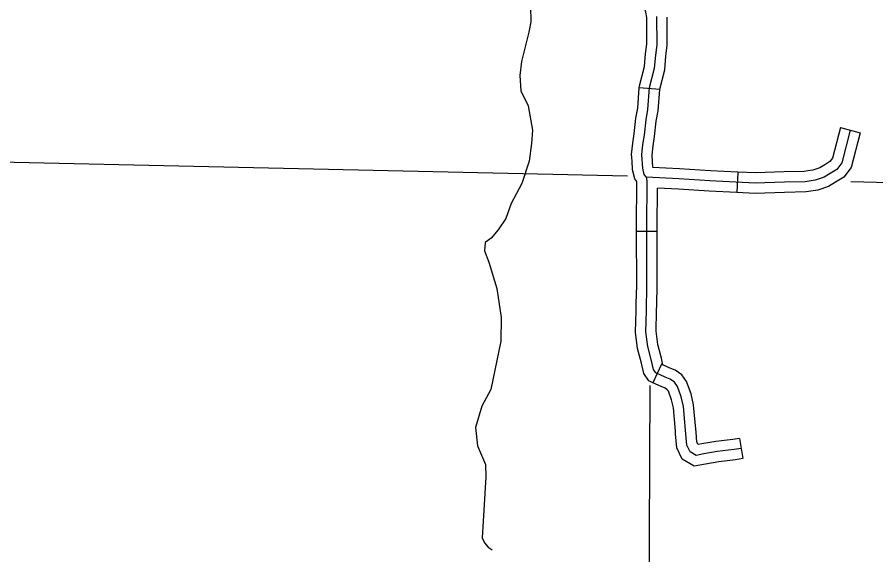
# Model space of a CAD drawing. Extents: x 0 to 3171, y 0 to 2059.
# Drawn here: x 1682.3 to 1787, y 804.5 to 870 of the extents above; entities that cross this region are included whole.
import ezdxf

# ---------------------------------------------------------------- set-up
doc = ezdxf.new("R2010")
doc.units = 0
for name, color, linetype in [('Level 35', 7, 'Continuous'), ('Level 45', 7, 'Continuous'), ('Level 5', 7, 'Continuous')]:
    doc.layers.add(name, color=color, linetype=linetype)

msp = doc.modelspace()

# ---------------------------------------------------------------- linework, layer by layer
at = {"layer": 'Level 35'}
msp.add_lwpolyline([(1744.88, 871.27), (1744.9, 869.41), (1744.66, 868.15), (1743.77, 864.56), (1743.59, 862.86), (1743.69, 860.99), (1744.58, 859.19), (1745.12, 856.22), (1745.01, 854.57), (1744.71, 852.42), (1743.83, 849.69), (1742.53, 847.26), (1741.86, 845.46), (1740.95, 844.05), (1740.06, 843.06), (1739.35, 842.53), (1739.25, 841.51), (1739.78, 840.12), (1740.78, 836.93), (1741.29, 833.37), (1741.26, 830.48), (1740.03, 824.6), (1738.95, 822.56), (1738.16, 819.97), (1738.39, 817.74), (1739.37, 815.48), (1739.44, 813.96), (1738.99, 806.54), (1739.28, 805.9), (1739.73, 805.38), (1740.21, 805.05)], dxfattribs=at)
at = {"layer": 'Level 45'}
for p, q in [((1760.63, 861.18), (1758.13, 861.36)), ((1782.66, 856.54), (1785.08, 855.9)), ((1770.16, 851.1), (1770.03, 848.61)), ((1760.3, 843.86), (1757.8, 843.85)), ((1760.83, 827.69), (1759.8, 825.41)), ((1770.34, 818.64), (1770.76, 816.18))]:
    msp.add_line(p, q, dxfattribs=at)
for points in [[(1759.04, 869.95), (1758.92, 870.58), (1758.71, 871.41), (1757.86, 873.22), (1756.65, 876.41), (1756.29, 878.11), (1756.29, 878.2)], [(1758.13, 861.36), (1758.15, 861.61), (1758.76, 863.97), (1758.9, 865.49), (1759.05, 866.7), (1759.04, 869.97)], [(1770.55, 817.41), (1769.71, 817.27), (1767.64, 817.04), (1766, 816.75), (1765.07, 816.57), (1764.33, 817.01), (1763.94, 817.83), (1763.79, 819.65), (1763.52, 822.54), (1763.26, 823.72), (1762.79, 824.98), (1762.44, 825.48), (1761.9, 825.85), (1761.29, 826.11), (1760.14, 826.63), (1759.86, 827.05), (1759.62, 828.11), (1759.16, 829.83), (1758.93, 831.63), (1759, 834.17), (1759.07, 837.27), (1759.05, 844.42), (1759.1, 850.02), (1759, 850.46), (1758.74, 850.82), (1758.56, 851.57), (1758.45, 853.2), (1758.59, 854.47), (1758.76, 855.6), (1758.96, 857.48), (1759.2, 858.73), (1759.39, 861.41), (1760, 863.76), (1760.14, 865.35), (1760.3, 866.62), (1760.29, 870.07)], [(1760.63, 861.18), (1760.63, 861.21), (1761.24, 863.54), (1761.38, 865.22), (1761.55, 866.55), (1761.54, 869.98)], [(1757.25, 852.45), (1757.2, 853.23), (1757.35, 854.63), (1757.52, 855.75), (1757.72, 857.67), (1757.96, 858.9), (1758.13, 861.36)], [(1759.8, 851.67), (1759.71, 853.17), (1759.83, 854.31), (1760, 855.44), (1760.19, 857.3), (1760.44, 858.57), (1760.63, 861.18)], [(1782.66, 856.54), (1781.68, 852.79), (1781.36, 852.37), (1780.78, 852), (1780.16, 851.63), (1779.28, 851.33), (1778.69, 851.24)], [(1783.87, 856.22), (1782.83, 852.23), (1782.22, 851.43), (1781.43, 850.93), (1780.68, 850.49), (1779.59, 850.11), (1778.37, 849.92), (1775.83, 849.88), (1772.28, 849.75), (1766.74, 850.02), (1762.98, 850.26), (1759, 850.46)], [(1785.08, 855.9), (1783.97, 851.67), (1783.07, 850.49), (1782.08, 849.87), (1781.21, 849.35), (1779.89, 848.89), (1779.07, 848.77)], [(1757.8, 843.85), (1757.8, 844.42), (1757.85, 849.89), (1757.83, 849.94), (1757.59, 850.28), (1757.32, 851.37), (1757.25, 852.45)], [(1761.37, 851.59), (1759.8, 851.67)], [(1770.16, 851.1), (1766.81, 851.27), (1763.05, 851.5), (1761.37, 851.59)], [(1778.69, 851.24), (1778.26, 851.17), (1775.8, 851.13), (1772.29, 851), (1770.16, 851.1)], [(1760.3, 843.86), (1760.3, 844.41), (1760.34, 849.14)], [(1770.03, 848.61), (1766.67, 848.77), (1762.91, 849.01), (1760.34, 849.14)], [(1779.07, 848.77), (1778.47, 848.68), (1775.86, 848.63), (1772.28, 848.5), (1770.03, 848.61)], [(1757.77, 835.08), (1757.82, 837.28), (1757.8, 843.85)], [(1760.27, 835.02), (1760.32, 837.25), (1760.3, 843.86)], [(1759.8, 825.41), (1759.3, 825.64), (1758.69, 826.55), (1758.41, 827.81), (1757.94, 829.59), (1757.68, 831.57), (1757.75, 834.2), (1757.77, 835.08)], [(1761.02, 827.61), (1760.84, 828.4), (1760.39, 830.07), (1760.18, 831.69), (1760.25, 834.14), (1760.27, 835.02)], [(1765.06, 819.41), (1765.03, 819.76), (1764.76, 822.74), (1764.46, 824.07), (1763.91, 825.57), (1763.33, 826.38), (1762.51, 826.95), (1761.79, 827.26), (1760.83, 827.69)], [(1762.57, 819.2), (1762.54, 819.54), (1762.29, 822.35), (1762.06, 823.36), (1761.68, 824.39), (1761.55, 824.58), (1761.29, 824.75), (1760.79, 824.97), (1759.8, 825.41)], [(1770.76, 816.18), (1769.88, 816.03), (1767.82, 815.8), (1766.23, 815.52), (1764.84, 815.25), (1763.37, 816.13), (1762.71, 817.5), (1762.57, 819.2)], [(1770.34, 818.64), (1769.53, 818.51), (1767.46, 818.27), (1765.77, 817.98), (1765.3, 817.89), (1765.17, 818.17), (1765.06, 819.41)]]:
    msp.add_lwpolyline(points, dxfattribs=at)
at = {"layer": 'Level 5'}
for points in [[(1672.77, 852.52), (1756.71, 850.63)], [(1783.92, 849.95), (1824.79, 848.91)], [(1759.3, 788.15), (1759.46, 825.1)]]:
    msp.add_lwpolyline(points, dxfattribs=at)

doc.saveas('drawing.dxf')
